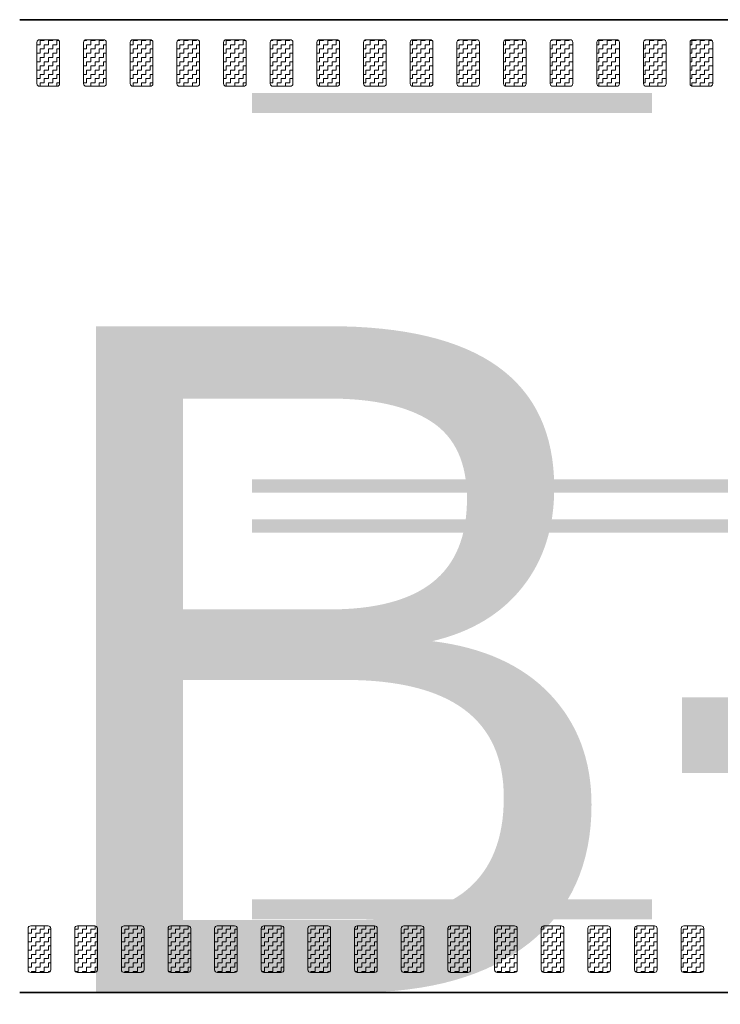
# Model space of a CAD drawing. Header units: metres. Extents: x -699 to 2316, y -1199 to 781.
# Tile 366 of 593: x 758.07 to 763.33, y -262.12 to -254.73. Entities that reach past the tile are written whole.
import ezdxf

# ---------------------------------------------------------------- set-up
doc = ezdxf.new("R2010")
doc.units = ezdxf.units.M
doc.linetypes.add('VW-3-3_STREEP', pattern=[6, 3, -3])
doc.linetypes.add('VW-9-3_STREEP', pattern=[12, 9, -3])
for name, color, linetype, lineweight in [('N-WA-VW-MARKERING_DYNAMISCH-G', 7, 'Continuous', 35), ('N-WE-VH-KANTVERHARDING-G', 210, 'Continuous', 35), ('N-WE-VW-MARKERING_LANGS_STREEP_33-G', 7, 'VW-3-3_STREEP', 13), ('N-WE-VW-MARKERING_LANGS_STREEP_93-G', 7, 'VW-9-3_STREEP', 13)]:
    doc.layers.add(name, color=color, linetype=linetype, lineweight=lineweight)
doc.layers.add('X-XX-AL-TEKENBLAD_VIEWPORT-G', color=7, linetype='Continuous', lineweight=18, plot=False)
doc.styles.add('ariel', font='arial.ttf')
pattern_1 = [(180, (0, 0), (-0.03175, -0.03175), [0.03175, -0.03175]), (270, (-0.03175, 0), (0.03175, -0.03175), [0.03175, -0.03175])]

msp = doc.modelspace()

# ---------------------------------------------------------------- hatches: boundary and pattern name
at = {"layer": 'N-WA-VW-MARKERING_DYNAMISCH-G', "lineweight": 9}
h = msp.add_hatch(dxfattribs=at)
h.set_pattern_fill('ZIGZAG', color=8, scale=0.01, angle=180, style=0)
h.set_pattern_definition(pattern_1)
edge = h.paths.add_edge_path()
edge.add_line((758.2188, -255.2327), (758.3488, -255.2327))
edge.add_arc((758.3488, -255.2127), 0.02, 270, 360)
edge.add_line((758.3688, -255.2127), (758.3688, -254.9027))
edge.add_arc((758.3488, -254.9027), 0.02, 0, 90)
edge.add_line((758.3488, -254.8827), (758.2188, -254.8827))
edge.add_arc((758.2188, -254.9027), 0.02, 90, 180)
edge.add_line((758.1988, -254.9027), (758.1988, -255.2127))
edge.add_arc((758.2188, -255.2127), 0.02, 180, 270)
h = msp.add_hatch(dxfattribs=at)
h.set_pattern_fill('ZIGZAG', color=8, scale=0.01, angle=180, style=0)
h.set_pattern_definition(pattern_1)
edge = h.paths.add_edge_path()
edge.add_line((758.5688, -255.2327), (758.6988, -255.2327))
edge.add_arc((758.6988, -255.2127), 0.02, 270, 360)
edge.add_line((758.7188, -255.2127), (758.7188, -254.9027))
edge.add_arc((758.6988, -254.9027), 0.02, 0, 90)
edge.add_line((758.6988, -254.8827), (758.5688, -254.8827))
edge.add_arc((758.5688, -254.9027), 0.02, 90, 180)
edge.add_line((758.5488, -254.9027), (758.5488, -255.2127))
edge.add_arc((758.5688, -255.2127), 0.02, 180, 270)
h = msp.add_hatch(dxfattribs=at)
h.set_pattern_fill('ZIGZAG', color=8, scale=0.01, angle=180, style=0)
h.set_pattern_definition(pattern_1)
edge = h.paths.add_edge_path()
edge.add_line((758.9188, -255.2327), (759.0488, -255.2327))
edge.add_arc((759.0488, -255.2127), 0.02, 270, 360)
edge.add_line((759.0688, -255.2127), (759.0688, -254.9027))
edge.add_arc((759.0488, -254.9027), 0.02, 0, 90)
edge.add_line((759.0488, -254.8827), (758.9188, -254.8827))
edge.add_arc((758.9188, -254.9027), 0.02, 90, 180)
edge.add_line((758.8988, -254.9027), (758.8988, -255.2127))
edge.add_arc((758.9188, -255.2127), 0.02, 180, 270)
h = msp.add_hatch(dxfattribs=at)
h.set_pattern_fill('ZIGZAG', color=8, scale=0.01, angle=180, style=0)
h.set_pattern_definition(pattern_1)
edge = h.paths.add_edge_path()
edge.add_line((759.2688, -255.2327), (759.3988, -255.2327))
edge.add_arc((759.3988, -255.2127), 0.02, 270, 360)
edge.add_line((759.4188, -255.2127), (759.4188, -254.9027))
edge.add_arc((759.3988, -254.9027), 0.02, 0, 90)
edge.add_line((759.3988, -254.8827), (759.2688, -254.8827))
edge.add_arc((759.2688, -254.9027), 0.02, 90, 180)
edge.add_line((759.2488, -254.9027), (759.2488, -255.2127))
edge.add_arc((759.2688, -255.2127), 0.02, 180, 270)
h = msp.add_hatch(dxfattribs=at)
h.set_pattern_fill('ZIGZAG', color=8, scale=0.01, angle=180, style=0)
h.set_pattern_definition(pattern_1)
edge = h.paths.add_edge_path()
edge.add_line((759.6188, -255.2327), (759.7488, -255.2327))
edge.add_arc((759.7488, -255.2127), 0.02, 270, 360)
edge.add_line((759.7688, -255.2127), (759.7688, -254.9027))
edge.add_arc((759.7488, -254.9027), 0.02, 0, 90)
edge.add_line((759.7488, -254.8827), (759.6188, -254.8827))
edge.add_arc((759.6188, -254.9027), 0.02, 90, 180)
edge.add_line((759.5988, -254.9027), (759.5988, -255.2127))
edge.add_arc((759.6188, -255.2127), 0.02, 180, 270)
h = msp.add_hatch(dxfattribs=at)
h.set_pattern_fill('ZIGZAG', color=8, scale=0.01, angle=180, style=0)
h.set_pattern_definition(pattern_1)
edge = h.paths.add_edge_path()
edge.add_line((759.9688, -255.2327), (760.0988, -255.2327))
edge.add_arc((760.0988, -255.2127), 0.02, 270, 360)
edge.add_line((760.1188, -255.2127), (760.1188, -254.9027))
edge.add_arc((760.0988, -254.9027), 0.02, 0, 90)
edge.add_line((760.0988, -254.8827), (759.9688, -254.8827))
edge.add_arc((759.9688, -254.9027), 0.02, 90, 180)
edge.add_line((759.9488, -254.9027), (759.9488, -255.2127))
edge.add_arc((759.9688, -255.2127), 0.02, 180, 270)
h = msp.add_hatch(dxfattribs=at)
h.set_pattern_fill('ZIGZAG', color=8, scale=0.01, angle=180, style=0)
h.set_pattern_definition(pattern_1)
edge = h.paths.add_edge_path()
edge.add_line((760.3188, -255.2327), (760.4488, -255.2327))
edge.add_arc((760.4488, -255.2127), 0.02, 270, 360)
edge.add_line((760.4688, -255.2127), (760.4688, -254.9027))
edge.add_arc((760.4488, -254.9027), 0.02, 0, 90)
edge.add_line((760.4488, -254.8827), (760.3188, -254.8827))
edge.add_arc((760.3188, -254.9027), 0.02, 90, 180)
edge.add_line((760.2988, -254.9027), (760.2988, -255.2127))
edge.add_arc((760.3188, -255.2127), 0.02, 180, 270)
h = msp.add_hatch(dxfattribs=at)
h.set_pattern_fill('ZIGZAG', color=8, scale=0.01, angle=180, style=0)
h.set_pattern_definition(pattern_1)
edge = h.paths.add_edge_path()
edge.add_line((760.6688, -255.2327), (760.7988, -255.2327))
edge.add_arc((760.7988, -255.2127), 0.02, 270, 360)
edge.add_line((760.8188, -255.2127), (760.8188, -254.9027))
edge.add_arc((760.7988, -254.9027), 0.02, 0, 90)
edge.add_line((760.7988, -254.8827), (760.6688, -254.8827))
edge.add_arc((760.6688, -254.9027), 0.02, 90, 180)
edge.add_line((760.6488, -254.9027), (760.6488, -255.2127))
edge.add_arc((760.6688, -255.2127), 0.02, 180, 270)
h = msp.add_hatch(dxfattribs=at)
h.set_pattern_fill('ZIGZAG', color=8, scale=0.01, angle=180, style=0)
h.set_pattern_definition(pattern_1)
edge = h.paths.add_edge_path()
edge.add_line((761.0188, -255.2327), (761.1488, -255.2327))
edge.add_arc((761.1488, -255.2127), 0.02, 270, 360)
edge.add_line((761.1688, -255.2127), (761.1688, -254.9027))
edge.add_arc((761.1488, -254.9027), 0.02, 0, 90)
edge.add_line((761.1488, -254.8827), (761.0188, -254.8827))
edge.add_arc((761.0188, -254.9027), 0.02, 90, 180)
edge.add_line((760.9988, -254.9027), (760.9988, -255.2127))
edge.add_arc((761.0188, -255.2127), 0.02, 180, 270)
h = msp.add_hatch(dxfattribs=at)
h.set_pattern_fill('ZIGZAG', color=8, scale=0.01, angle=180, style=0)
h.set_pattern_definition(pattern_1)
edge = h.paths.add_edge_path()
edge.add_line((761.3688, -255.2327), (761.4988, -255.2327))
edge.add_arc((761.4988, -255.2127), 0.02, 270, 360)
edge.add_line((761.5188, -255.2127), (761.5188, -254.9027))
edge.add_arc((761.4988, -254.9027), 0.02, 0, 90)
edge.add_line((761.4988, -254.8827), (761.3688, -254.8827))
edge.add_arc((761.3688, -254.9027), 0.02, 90, 180)
edge.add_line((761.3488, -254.9027), (761.3488, -255.2127))
edge.add_arc((761.3688, -255.2127), 0.02, 180, 270)
h = msp.add_hatch(dxfattribs=at)
h.set_pattern_fill('ZIGZAG', color=8, scale=0.01, angle=180, style=0)
h.set_pattern_definition(pattern_1)
edge = h.paths.add_edge_path()
edge.add_line((761.7188, -255.2327), (761.8488, -255.2327))
edge.add_arc((761.8488, -255.2127), 0.02, 270, 360)
edge.add_line((761.8688, -255.2127), (761.8688, -254.9027))
edge.add_arc((761.8488, -254.9027), 0.02, 0, 90)
edge.add_line((761.8488, -254.8827), (761.7188, -254.8827))
edge.add_arc((761.7188, -254.9027), 0.02, 90, 180)
edge.add_line((761.6988, -254.9027), (761.6988, -255.2127))
edge.add_arc((761.7188, -255.2127), 0.02, 180, 270)
h = msp.add_hatch(dxfattribs=at)
h.set_pattern_fill('ZIGZAG', color=8, scale=0.01, angle=180, style=0)
h.set_pattern_definition(pattern_1)
edge = h.paths.add_edge_path()
edge.add_line((762.0688, -255.2327), (762.1988, -255.2327))
edge.add_arc((762.1988, -255.2127), 0.02, 270, 360)
edge.add_line((762.2188, -255.2127), (762.2188, -254.9027))
edge.add_arc((762.1988, -254.9027), 0.02, 0, 90)
edge.add_line((762.1988, -254.8827), (762.0688, -254.8827))
edge.add_arc((762.0688, -254.9027), 0.02, 90, 180)
edge.add_line((762.0488, -254.9027), (762.0488, -255.2127))
edge.add_arc((762.0688, -255.2127), 0.02, 180, 270)
h = msp.add_hatch(dxfattribs=at)
h.set_pattern_fill('ZIGZAG', color=8, scale=0.01, angle=180, style=0)
h.set_pattern_definition(pattern_1)
edge = h.paths.add_edge_path()
edge.add_line((762.4188, -255.2327), (762.5488, -255.2327))
edge.add_arc((762.5488, -255.2127), 0.02, 270, 360)
edge.add_line((762.5688, -255.2127), (762.5688, -254.9027))
edge.add_arc((762.5488, -254.9027), 0.02, 0, 90)
edge.add_line((762.5488, -254.8827), (762.4188, -254.8827))
edge.add_arc((762.4188, -254.9027), 0.02, 90, 180)
edge.add_line((762.3988, -254.9027), (762.3988, -255.2127))
edge.add_arc((762.4188, -255.2127), 0.02, 180, 270)
h = msp.add_hatch(dxfattribs=at)
h.set_pattern_fill('ZIGZAG', color=8, scale=0.01, angle=180, style=0)
h.set_pattern_definition(pattern_1)
edge = h.paths.add_edge_path()
edge.add_line((762.7688, -255.2327), (762.8988, -255.2327))
edge.add_arc((762.8988, -255.2127), 0.02, 270, 360)
edge.add_line((762.9188, -255.2127), (762.9188, -254.9027))
edge.add_arc((762.8988, -254.9027), 0.02, 0, 90)
edge.add_line((762.8988, -254.8827), (762.7688, -254.8827))
edge.add_arc((762.7688, -254.9027), 0.02, 90, 180)
edge.add_line((762.7488, -254.9027), (762.7488, -255.2127))
edge.add_arc((762.7688, -255.2127), 0.02, 180, 270)
h = msp.add_hatch(dxfattribs=at)
h.set_pattern_fill('ZIGZAG', color=8, scale=0.01, angle=180, style=0)
h.set_pattern_definition(pattern_1)
edge = h.paths.add_edge_path()
edge.add_line((763.1188, -255.2327), (763.2488, -255.2327))
edge.add_arc((763.2488, -255.2127), 0.02, 270, 360)
edge.add_line((763.2688, -255.2127), (763.2688, -254.9027))
edge.add_arc((763.2488, -254.9027), 0.02, 0, 90)
edge.add_line((763.2488, -254.8827), (763.1188, -254.8827))
edge.add_arc((763.1188, -254.9027), 0.02, 90, 180)
edge.add_line((763.0988, -254.9027), (763.0988, -255.2127))
edge.add_arc((763.1188, -255.2127), 0.02, 180, 270)
h = msp.add_hatch(dxfattribs=at)
h.set_pattern_fill('ZIGZAG', color=8, scale=0.01, angle=180, style=0)
h.set_pattern_definition(pattern_1)
edge = h.paths.add_edge_path()
edge.add_line((758.1517, -261.5327), (758.2817, -261.5327))
edge.add_arc((758.2817, -261.5527), 0.02, 0, 90, ccw=False)
edge.add_line((758.3017, -261.5527), (758.3017, -261.8627))
edge.add_arc((758.2817, -261.8627), 0.02, 270, 360, ccw=False)
edge.add_line((758.2817, -261.8827), (758.1517, -261.8827))
edge.add_arc((758.1517, -261.8627), 0.02, 180, 270, ccw=False)
edge.add_line((758.1317, -261.8627), (758.1317, -261.5527))
edge.add_arc((758.1517, -261.5527), 0.02, 90, 180, ccw=False)
h = msp.add_hatch(dxfattribs=at)
h.set_pattern_fill('ZIGZAG', color=8, scale=0.01, angle=180, style=0)
h.set_pattern_definition(pattern_1)
edge = h.paths.add_edge_path()
edge.add_line((758.5017, -261.5327), (758.6317, -261.5327))
edge.add_arc((758.6317, -261.5527), 0.02, 0, 90, ccw=False)
edge.add_line((758.6517, -261.5527), (758.6517, -261.8627))
edge.add_arc((758.6317, -261.8627), 0.02, 270, 360, ccw=False)
edge.add_line((758.6317, -261.8827), (758.5017, -261.8827))
edge.add_arc((758.5017, -261.8627), 0.02, 180, 270, ccw=False)
edge.add_line((758.4817, -261.8627), (758.4817, -261.5527))
edge.add_arc((758.5017, -261.5527), 0.02, 90, 180, ccw=False)
h = msp.add_hatch(dxfattribs=at)
h.set_pattern_fill('ZIGZAG', color=8, scale=0.01, angle=180, style=0)
h.set_pattern_definition(pattern_1)
edge = h.paths.add_edge_path()
edge.add_line((758.8517, -261.5327), (758.9817, -261.5327))
edge.add_arc((758.9817, -261.5527), 0.02, 0, 90, ccw=False)
edge.add_line((759.0017, -261.5527), (759.0017, -261.8627))
edge.add_arc((758.9817, -261.8627), 0.02, 270, 360, ccw=False)
edge.add_line((758.9817, -261.8827), (758.8517, -261.8827))
edge.add_arc((758.8517, -261.8627), 0.02, 180, 270, ccw=False)
edge.add_line((758.8317, -261.8627), (758.8317, -261.5527))
edge.add_arc((758.8517, -261.5527), 0.02, 90, 180, ccw=False)
h = msp.add_hatch(dxfattribs=at)
h.set_pattern_fill('ZIGZAG', color=8, scale=0.01, angle=180, style=0)
h.set_pattern_definition(pattern_1)
edge = h.paths.add_edge_path()
edge.add_line((759.2017, -261.5327), (759.3317, -261.5327))
edge.add_arc((759.3317, -261.5527), 0.02, 0, 90, ccw=False)
edge.add_line((759.3517, -261.5527), (759.3517, -261.8627))
edge.add_arc((759.3317, -261.8627), 0.02, 270, 360, ccw=False)
edge.add_line((759.3317, -261.8827), (759.2017, -261.8827))
edge.add_arc((759.2017, -261.8627), 0.02, 180, 270, ccw=False)
edge.add_line((759.1817, -261.8627), (759.1817, -261.5527))
edge.add_arc((759.2017, -261.5527), 0.02, 90, 180, ccw=False)
h = msp.add_hatch(dxfattribs=at)
h.set_pattern_fill('ZIGZAG', color=8, scale=0.01, angle=180, style=0)
h.set_pattern_definition(pattern_1)
edge = h.paths.add_edge_path()
edge.add_line((759.5517, -261.5327), (759.6817, -261.5327))
edge.add_arc((759.6817, -261.5527), 0.02, 0, 90, ccw=False)
edge.add_line((759.7017, -261.5527), (759.7017, -261.8627))
edge.add_arc((759.6817, -261.8627), 0.02, 270, 360, ccw=False)
edge.add_line((759.6817, -261.8827), (759.5517, -261.8827))
edge.add_arc((759.5517, -261.8627), 0.02, 180, 270, ccw=False)
edge.add_line((759.5317, -261.8627), (759.5317, -261.5527))
edge.add_arc((759.5517, -261.5527), 0.02, 90, 180, ccw=False)
h = msp.add_hatch(dxfattribs=at)
h.set_pattern_fill('ZIGZAG', color=8, scale=0.01, angle=180, style=0)
h.set_pattern_definition(pattern_1)
edge = h.paths.add_edge_path()
edge.add_line((759.9017, -261.5327), (760.0317, -261.5327))
edge.add_arc((760.0317, -261.5527), 0.02, 0, 90, ccw=False)
edge.add_line((760.0517, -261.5527), (760.0517, -261.8627))
edge.add_arc((760.0317, -261.8627), 0.02, 270, 360, ccw=False)
edge.add_line((760.0317, -261.8827), (759.9017, -261.8827))
edge.add_arc((759.9017, -261.8627), 0.02, 180, 270, ccw=False)
edge.add_line((759.8817, -261.8627), (759.8817, -261.5527))
edge.add_arc((759.9017, -261.5527), 0.02, 90, 180, ccw=False)
h = msp.add_hatch(dxfattribs=at)
h.set_pattern_fill('ZIGZAG', color=8, scale=0.01, angle=180, style=0)
h.set_pattern_definition(pattern_1)
edge = h.paths.add_edge_path()
edge.add_line((760.2517, -261.5327), (760.3817, -261.5327))
edge.add_arc((760.3817, -261.5527), 0.02, 0, 90, ccw=False)
edge.add_line((760.4017, -261.5527), (760.4017, -261.8627))
edge.add_arc((760.3817, -261.8627), 0.02, 270, 360, ccw=False)
edge.add_line((760.3817, -261.8827), (760.2517, -261.8827))
edge.add_arc((760.2517, -261.8627), 0.02, 180, 270, ccw=False)
edge.add_line((760.2317, -261.8627), (760.2317, -261.5527))
edge.add_arc((760.2517, -261.5527), 0.02, 90, 180, ccw=False)
h = msp.add_hatch(dxfattribs=at)
h.set_pattern_fill('ZIGZAG', color=8, scale=0.01, angle=180, style=0)
h.set_pattern_definition(pattern_1)
edge = h.paths.add_edge_path()
edge.add_line((760.6017, -261.5327), (760.7317, -261.5327))
edge.add_arc((760.7317, -261.5527), 0.02, 0, 90, ccw=False)
edge.add_line((760.7517, -261.5527), (760.7517, -261.8627))
edge.add_arc((760.7317, -261.8627), 0.02, 270, 360, ccw=False)
edge.add_line((760.7317, -261.8827), (760.6017, -261.8827))
edge.add_arc((760.6017, -261.8627), 0.02, 180, 270, ccw=False)
edge.add_line((760.5817, -261.8627), (760.5817, -261.5527))
edge.add_arc((760.6017, -261.5527), 0.02, 90, 180, ccw=False)
h = msp.add_hatch(dxfattribs=at)
h.set_pattern_fill('ZIGZAG', color=8, scale=0.01, angle=180, style=0)
h.set_pattern_definition(pattern_1)
edge = h.paths.add_edge_path()
edge.add_line((760.9517, -261.5327), (761.0817, -261.5327))
edge.add_arc((761.0817, -261.5527), 0.02, 0, 90, ccw=False)
edge.add_line((761.1017, -261.5527), (761.1017, -261.8627))
edge.add_arc((761.0817, -261.8627), 0.02, 270, 360, ccw=False)
edge.add_line((761.0817, -261.8827), (760.9517, -261.8827))
edge.add_arc((760.9517, -261.8627), 0.02, 180, 270, ccw=False)
edge.add_line((760.9317, -261.8627), (760.9317, -261.5527))
edge.add_arc((760.9517, -261.5527), 0.02, 90, 180, ccw=False)
h = msp.add_hatch(dxfattribs=at)
h.set_pattern_fill('ZIGZAG', color=8, scale=0.01, angle=180, style=0)
h.set_pattern_definition(pattern_1)
edge = h.paths.add_edge_path()
edge.add_line((761.3017, -261.5327), (761.4317, -261.5327))
edge.add_arc((761.4317, -261.5527), 0.02, 0, 90, ccw=False)
edge.add_line((761.4517, -261.5527), (761.4517, -261.8627))
edge.add_arc((761.4317, -261.8627), 0.02, 270, 360, ccw=False)
edge.add_line((761.4317, -261.8827), (761.3017, -261.8827))
edge.add_arc((761.3017, -261.8627), 0.02, 180, 270, ccw=False)
edge.add_line((761.2817, -261.8627), (761.2817, -261.5527))
edge.add_arc((761.3017, -261.5527), 0.02, 90, 180, ccw=False)
h = msp.add_hatch(dxfattribs=at)
h.set_pattern_fill('ZIGZAG', color=8, scale=0.01, angle=180, style=0)
h.set_pattern_definition(pattern_1)
edge = h.paths.add_edge_path()
edge.add_line((761.6517, -261.5327), (761.7817, -261.5327))
edge.add_arc((761.7817, -261.5527), 0.02, 0, 90, ccw=False)
edge.add_line((761.8017, -261.5527), (761.8017, -261.8627))
edge.add_arc((761.7817, -261.8627), 0.02, 270, 360, ccw=False)
edge.add_line((761.7817, -261.8827), (761.6517, -261.8827))
edge.add_arc((761.6517, -261.8627), 0.02, 180, 270, ccw=False)
edge.add_line((761.6317, -261.8627), (761.6317, -261.5527))
edge.add_arc((761.6517, -261.5527), 0.02, 90, 180, ccw=False)
h = msp.add_hatch(dxfattribs=at)
h.set_pattern_fill('ZIGZAG', color=8, scale=0.01, angle=180, style=0)
h.set_pattern_definition(pattern_1)
edge = h.paths.add_edge_path()
edge.add_line((762.0017, -261.5327), (762.1317, -261.5327))
edge.add_arc((762.1317, -261.5527), 0.02, 0, 90, ccw=False)
edge.add_line((762.1517, -261.5527), (762.1517, -261.8627))
edge.add_arc((762.1317, -261.8627), 0.02, 270, 360, ccw=False)
edge.add_line((762.1317, -261.8827), (762.0017, -261.8827))
edge.add_arc((762.0017, -261.8627), 0.02, 180, 270, ccw=False)
edge.add_line((761.9817, -261.8627), (761.9817, -261.5527))
edge.add_arc((762.0017, -261.5527), 0.02, 90, 180, ccw=False)
h = msp.add_hatch(dxfattribs=at)
h.set_pattern_fill('ZIGZAG', color=8, scale=0.01, angle=180, style=0)
h.set_pattern_definition(pattern_1)
edge = h.paths.add_edge_path()
edge.add_line((762.3517, -261.5327), (762.4817, -261.5327))
edge.add_arc((762.4817, -261.5527), 0.02, 0, 90, ccw=False)
edge.add_line((762.5017, -261.5527), (762.5017, -261.8627))
edge.add_arc((762.4817, -261.8627), 0.02, 270, 360, ccw=False)
edge.add_line((762.4817, -261.8827), (762.3517, -261.8827))
edge.add_arc((762.3517, -261.8627), 0.02, 180, 270, ccw=False)
edge.add_line((762.3317, -261.8627), (762.3317, -261.5527))
edge.add_arc((762.3517, -261.5527), 0.02, 90, 180, ccw=False)
h = msp.add_hatch(dxfattribs=at)
h.set_pattern_fill('ZIGZAG', color=8, scale=0.01, angle=180, style=0)
h.set_pattern_definition(pattern_1)
edge = h.paths.add_edge_path()
edge.add_line((762.7017, -261.5327), (762.8317, -261.5327))
edge.add_arc((762.8317, -261.5527), 0.02, 0, 90, ccw=False)
edge.add_line((762.8517, -261.5527), (762.8517, -261.8627))
edge.add_arc((762.8317, -261.8627), 0.02, 270, 360, ccw=False)
edge.add_line((762.8317, -261.8827), (762.7017, -261.8827))
edge.add_arc((762.7017, -261.8627), 0.02, 180, 270, ccw=False)
edge.add_line((762.6817, -261.8627), (762.6817, -261.5527))
edge.add_arc((762.7017, -261.5527), 0.02, 90, 180, ccw=False)
h = msp.add_hatch(dxfattribs=at)
h.set_pattern_fill('ZIGZAG', color=8, scale=0.01, angle=180, style=0)
h.set_pattern_definition(pattern_1)
edge = h.paths.add_edge_path()
edge.add_line((763.0517, -261.5327), (763.1817, -261.5327))
edge.add_arc((763.1817, -261.5527), 0.02, 0, 90, ccw=False)
edge.add_line((763.2017, -261.5527), (763.2017, -261.8627))
edge.add_arc((763.1817, -261.8627), 0.02, 270, 360, ccw=False)
edge.add_line((763.1817, -261.8827), (763.0517, -261.8827))
edge.add_arc((763.0517, -261.8627), 0.02, 180, 270, ccw=False)
edge.add_line((763.0317, -261.8627), (763.0317, -261.5527))
edge.add_arc((763.0517, -261.5527), 0.02, 90, 180, ccw=False)

# ---------------------------------------------------------------- linework, layer by layer
at = {"layer": 'N-WA-VW-MARKERING_DYNAMISCH-G', "color": 8, "lineweight": 9}
for points in [[(758.2188, -255.2327), (758.3488, -255.2327, 0.414214), (758.3688, -255.2127), (758.3688, -254.9027, 0.414214), (758.3488, -254.8827), (758.2188, -254.8827, 0.414214), (758.1988, -254.9027), (758.1988, -255.2127, 0.414214)], [(758.5688, -255.2327), (758.6988, -255.2327, 0.414214), (758.7188, -255.2127), (758.7188, -254.9027, 0.414214), (758.6988, -254.8827), (758.5688, -254.8827, 0.414214), (758.5488, -254.9027), (758.5488, -255.2127, 0.414214)], [(758.9188, -255.2327), (759.0488, -255.2327, 0.414214), (759.0688, -255.2127), (759.0688, -254.9027, 0.414214), (759.0488, -254.8827), (758.9188, -254.8827, 0.414214), (758.8988, -254.9027), (758.8988, -255.2127, 0.414214)], [(759.2688, -255.2327), (759.3988, -255.2327, 0.414214), (759.4188, -255.2127), (759.4188, -254.9027, 0.414214), (759.3988, -254.8827), (759.2688, -254.8827, 0.414214), (759.2488, -254.9027), (759.2488, -255.2127, 0.414214)], [(759.6188, -255.2327), (759.7488, -255.2327, 0.414214), (759.7688, -255.2127), (759.7688, -254.9027, 0.414214), (759.7488, -254.8827), (759.6188, -254.8827, 0.414214), (759.5988, -254.9027), (759.5988, -255.2127, 0.414214)], [(759.9688, -255.2327), (760.0988, -255.2327, 0.414214), (760.1188, -255.2127), (760.1188, -254.9027, 0.414214), (760.0988, -254.8827), (759.9688, -254.8827, 0.414214), (759.9488, -254.9027), (759.9488, -255.2127, 0.414214)], [(760.3188, -255.2327), (760.4488, -255.2327, 0.414214), (760.4688, -255.2127), (760.4688, -254.9027, 0.414214), (760.4488, -254.8827), (760.3188, -254.8827, 0.414214), (760.2988, -254.9027), (760.2988, -255.2127, 0.414214)], [(760.6688, -255.2327), (760.7988, -255.2327, 0.414214), (760.8188, -255.2127), (760.8188, -254.9027, 0.414214), (760.7988, -254.8827), (760.6688, -254.8827, 0.414214), (760.6488, -254.9027), (760.6488, -255.2127, 0.414214)], [(761.0188, -255.2327), (761.1488, -255.2327, 0.414214), (761.1688, -255.2127), (761.1688, -254.9027, 0.414214), (761.1488, -254.8827), (761.0188, -254.8827, 0.414214), (760.9988, -254.9027), (760.9988, -255.2127, 0.414214)], [(761.3688, -255.2327), (761.4988, -255.2327, 0.414214), (761.5188, -255.2127), (761.5188, -254.9027, 0.414214), (761.4988, -254.8827), (761.3688, -254.8827, 0.414214), (761.3488, -254.9027), (761.3488, -255.2127, 0.414214)], [(761.7188, -255.2327), (761.8488, -255.2327, 0.414214), (761.8688, -255.2127), (761.8688, -254.9027, 0.414214), (761.8488, -254.8827), (761.7188, -254.8827, 0.414214), (761.6988, -254.9027), (761.6988, -255.2127, 0.414214)], [(762.0688, -255.2327), (762.1988, -255.2327, 0.414214), (762.2188, -255.2127), (762.2188, -254.9027, 0.414214), (762.1988, -254.8827), (762.0688, -254.8827, 0.414214), (762.0488, -254.9027), (762.0488, -255.2127, 0.414214)], [(762.4188, -255.2327), (762.5488, -255.2327, 0.414214), (762.5688, -255.2127), (762.5688, -254.9027, 0.414214), (762.5488, -254.8827), (762.4188, -254.8827, 0.414214), (762.3988, -254.9027), (762.3988, -255.2127, 0.414214)], [(762.7688, -255.2327), (762.8988, -255.2327, 0.414214), (762.9188, -255.2127), (762.9188, -254.9027, 0.414214), (762.8988, -254.8827), (762.7688, -254.8827, 0.414214), (762.7488, -254.9027), (762.7488, -255.2127, 0.414214)], [(763.1188, -255.2327), (763.2488, -255.2327, 0.414214), (763.2688, -255.2127), (763.2688, -254.9027, 0.414214), (763.2488, -254.8827), (763.1188, -254.8827, 0.414214), (763.0988, -254.9027), (763.0988, -255.2127, 0.414214)], [(758.1517, -261.5327), (758.2817, -261.5327, -0.414214), (758.3017, -261.5527), (758.3017, -261.8627, -0.414214), (758.2817, -261.8827), (758.1517, -261.8827, -0.414214), (758.1317, -261.8627), (758.1317, -261.5527, -0.414214)], [(758.5017, -261.5327), (758.6317, -261.5327, -0.414214), (758.6517, -261.5527), (758.6517, -261.8627, -0.414214), (758.6317, -261.8827), (758.5017, -261.8827, -0.414214), (758.4817, -261.8627), (758.4817, -261.5527, -0.414214)], [(758.8517, -261.5327), (758.9817, -261.5327, -0.414214), (759.0017, -261.5527), (759.0017, -261.8627, -0.414214), (758.9817, -261.8827), (758.8517, -261.8827, -0.414214), (758.8317, -261.8627), (758.8317, -261.5527, -0.414214)], [(759.2017, -261.5327), (759.3317, -261.5327, -0.414214), (759.3517, -261.5527), (759.3517, -261.8627, -0.414214), (759.3317, -261.8827), (759.2017, -261.8827, -0.414214), (759.1817, -261.8627), (759.1817, -261.5527, -0.414214)], [(759.5517, -261.5327), (759.6817, -261.5327, -0.414214), (759.7017, -261.5527), (759.7017, -261.8627, -0.414214), (759.6817, -261.8827), (759.5517, -261.8827, -0.414214), (759.5317, -261.8627), (759.5317, -261.5527, -0.414214)], [(759.9017, -261.5327), (760.0317, -261.5327, -0.414214), (760.0517, -261.5527), (760.0517, -261.8627, -0.414214), (760.0317, -261.8827), (759.9017, -261.8827, -0.414214), (759.8817, -261.8627), (759.8817, -261.5527, -0.414214)], [(760.2517, -261.5327), (760.3817, -261.5327, -0.414214), (760.4017, -261.5527), (760.4017, -261.8627, -0.414214), (760.3817, -261.8827), (760.2517, -261.8827, -0.414214), (760.2317, -261.8627), (760.2317, -261.5527, -0.414214)], [(760.6017, -261.5327), (760.7317, -261.5327, -0.414214), (760.7517, -261.5527), (760.7517, -261.8627, -0.414214), (760.7317, -261.8827), (760.6017, -261.8827, -0.414214), (760.5817, -261.8627), (760.5817, -261.5527, -0.414214)], [(760.9517, -261.5327), (761.0817, -261.5327, -0.414214), (761.1017, -261.5527), (761.1017, -261.8627, -0.414214), (761.0817, -261.8827), (760.9517, -261.8827, -0.414214), (760.9317, -261.8627), (760.9317, -261.5527, -0.414214)], [(761.3017, -261.5327), (761.4317, -261.5327, -0.414214), (761.4517, -261.5527), (761.4517, -261.8627, -0.414214), (761.4317, -261.8827), (761.3017, -261.8827, -0.414214), (761.2817, -261.8627), (761.2817, -261.5527, -0.414214)], [(761.6517, -261.5327), (761.7817, -261.5327, -0.414214), (761.8017, -261.5527), (761.8017, -261.8627, -0.414214), (761.7817, -261.8827), (761.6517, -261.8827, -0.414214), (761.6317, -261.8627), (761.6317, -261.5527, -0.414214)], [(762.0017, -261.5327), (762.1317, -261.5327, -0.414214), (762.1517, -261.5527), (762.1517, -261.8627, -0.414214), (762.1317, -261.8827), (762.0017, -261.8827, -0.414214), (761.9817, -261.8627), (761.9817, -261.5527, -0.414214)], [(762.3517, -261.5327), (762.4817, -261.5327, -0.414214), (762.5017, -261.5527), (762.5017, -261.8627, -0.414214), (762.4817, -261.8827), (762.3517, -261.8827, -0.414214), (762.3317, -261.8627), (762.3317, -261.5527, -0.414214)], [(762.7017, -261.5327), (762.8317, -261.5327, -0.414214), (762.8517, -261.5527), (762.8517, -261.8627, -0.414214), (762.8317, -261.8827), (762.7017, -261.8827, -0.414214), (762.6817, -261.8627), (762.6817, -261.5527, -0.414214)], [(763.0517, -261.5327), (763.1817, -261.5327, -0.414214), (763.2017, -261.5527), (763.2017, -261.8627, -0.414214), (763.1817, -261.8827), (763.0517, -261.8827, -0.414214), (763.0317, -261.8627), (763.0317, -261.5527, -0.414214)]]:
    msp.add_lwpolyline(points, format="xyb", close=True, dxfattribs=at)
at = {"layer": 'N-WE-VH-KANTVERHARDING-G'}
for p, q in [((758.069, -254.7327), (769.5688, -254.7327)), ((758.069, -262.0327), (853.2321, -262.0327))]:
    msp.add_line(p, q, dxfattribs=at)
at = {"layer": 'N-WE-VW-MARKERING_LANGS_STREEP_33-G', "color": 253, "linetype": 'Continuous'}
for points in [[(759.8116, -255.2827), (762.8116, -255.2827), (759.8116, -255.4327), (762.8116, -255.4327)], [(759.8116, -261.4827), (762.8116, -261.4827), (759.8116, -261.3327), (762.8116, -261.3327)]]:
    msp.add_solid(points, dxfattribs=at)
at = {"layer": 'N-WE-VW-MARKERING_LANGS_STREEP_93-G', "color": 253, "linetype": 'Continuous'}
for points in [[(759.8116, -258.1827), (768.8116, -258.1827), (759.8116, -258.2827), (768.8116, -258.2827)], [(759.8116, -258.5827), (768.8116, -258.5827), (759.8116, -258.4827), (768.8116, -258.4827)]]:
    msp.add_solid(points, dxfattribs=at)

# ---------------------------------------------------------------- texts
at = {"layer": 'X-XX-AL-TEKENBLAD_VIEWPORT-G', "color": 3, "style": 'ariel'}
msp.add_text('B-halte', height=5, dxfattribs=at).set_placement((758.069, -262.0327))

doc.saveas('drawing.dxf')
